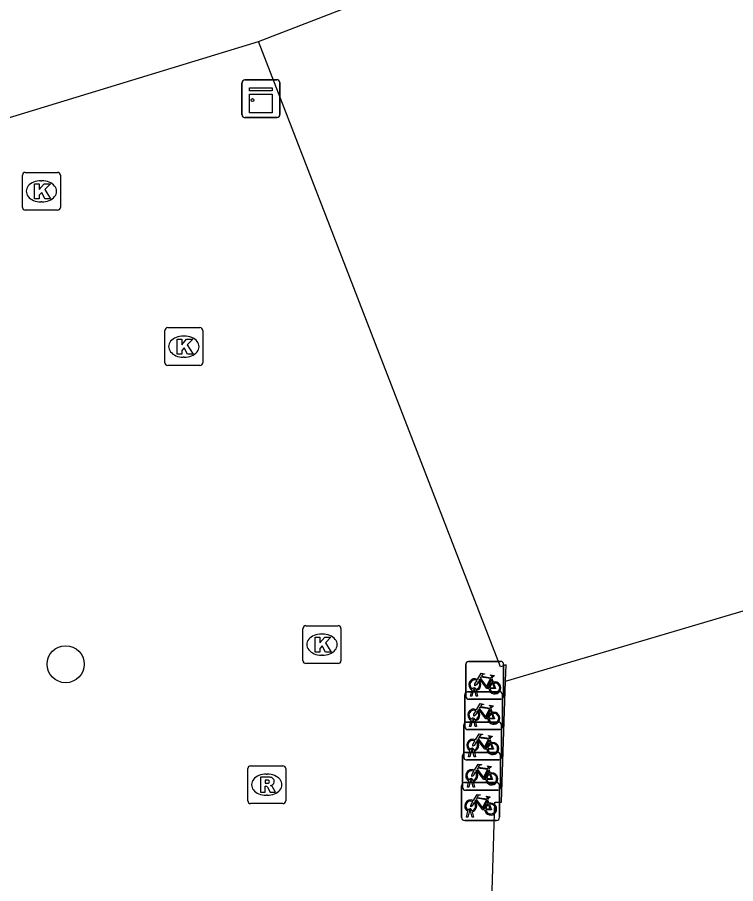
# Model space of a CAD drawing. Extents: x 161087 to 161922, y 382574 to 383873.
# Drawn here: x 161577.19 to 161596.15, y 383551.44 to 383574.33 of the extents above; entities that cross this region are included whole.
import ezdxf

# ---------------------------------------------------------------- set-up
doc = ezdxf.new("R2010")
doc.units = 0
for name, color, linetype in [('IMGEO_Boom', 7, 'Continuous'), ('IMGEO_Fietsenrek', 7, 'Continuous'), ('IMGEO_Kast', 7, 'Continuous'), ('IMGEO_Kolk', 7, 'Continuous'), ('IMGEO_Pand', 7, 'Continuous'), ('IMGEO_Rioolput', 7, 'Continuous'), ('IMGEO_Voetgangersgebied_open', 7, 'Continuous')]:
    doc.layers.add(name, color=color, linetype=linetype)

msp = doc.modelspace()

# ---------------------------------------------------------------- linework, layer by layer
at = {"layer": 'IMGEO_Boom'}
msp.add_circle((161578.462, 383557.239), 0.489, dxfattribs=at)
at = {"layer": 'IMGEO_Fietsenrek'}
for p, q in [((161589.024, 383556.387), (161589.024, 383557.228)), ((161589.024, 383557.228), (161589.024, 383556.387)), ((161589.099, 383557.312), (161589.94, 383557.312)), ((161589.94, 383557.312), (161589.099, 383557.312)), ((161590.024, 383557.237), (161590.024, 383556.396)), ((161590.024, 383556.396), (161590.024, 383557.237)), ((161589.711, 383556.861), (161589.747, 383556.766)), ((161589.072, 383556.511), (161589.913, 383556.511)), ((161589.913, 383556.511), (161589.072, 383556.511)), ((161589.151, 383556.396), (161589.19, 383556.556)), ((161589.22, 383556.544), (161589.185, 383556.396)), ((161589.262, 383556.568), (161589.261, 383556.572)), ((161589.303, 383556.396), (161589.269, 383556.538)), ((161589.293, 383556.579), (161589.294, 383556.572)), ((161589.301, 383556.542), (161589.336, 383556.396)), ((161589.997, 383556.436), (161589.997, 383555.595)), ((161589.997, 383555.595), (161589.997, 383556.436)), ((161588.997, 383555.586), (161588.997, 383556.427)), ((161588.997, 383556.427), (161588.997, 383555.586)), ((161589.949, 383556.312), (161589.108, 383556.312)), ((161589.108, 383556.312), (161589.949, 383556.312)), ((161589.185, 383556.396), (161589.151, 383556.396)), ((161589.336, 383556.396), (161589.303, 383556.396)), ((161589.684, 383556.06), (161589.72, 383555.965)), ((161589.124, 383555.595), (161589.163, 383555.755)), ((161589.235, 383555.767), (161589.234, 383555.771)), ((161589.266, 383555.778), (161589.267, 383555.771)), ((161588.969, 383554.786), (161588.969, 383555.627)), ((161588.969, 383555.627), (161588.969, 383554.786)), ((161589.044, 383555.711), (161589.885, 383555.711)), ((161589.885, 383555.711), (161589.044, 383555.711)), ((161589.158, 383555.595), (161589.124, 383555.595)), ((161589.193, 383555.743), (161589.158, 383555.595)), ((161589.276, 383555.595), (161589.242, 383555.737)), ((161589.274, 383555.741), (161589.309, 383555.595)), ((161589.309, 383555.595), (161589.276, 383555.595)), ((161589.969, 383555.636), (161589.969, 383554.795)), ((161589.969, 383554.795), (161589.969, 383555.636)), ((161589.922, 383555.511), (161589.081, 383555.511)), ((161589.081, 383555.511), (161589.922, 383555.511)), ((161589.656, 383555.26), (161589.692, 383555.165)), ((161589.017, 383554.91), (161589.858, 383554.91)), ((161589.858, 383554.91), (161589.017, 383554.91)), ((161589.096, 383554.795), (161589.135, 383554.955)), ((161589.165, 383554.943), (161589.13, 383554.795)), ((161589.207, 383554.967), (161589.206, 383554.971)), ((161589.248, 383554.795), (161589.214, 383554.937)), ((161589.238, 383554.978), (161589.239, 383554.971)), ((161589.246, 383554.941), (161589.281, 383554.795)), ((161589.942, 383554.835), (161589.942, 383553.994)), ((161589.942, 383553.994), (161589.942, 383554.835)), ((161588.942, 383553.985), (161588.942, 383554.826)), ((161588.942, 383554.826), (161588.942, 383553.985)), ((161589.894, 383554.711), (161589.053, 383554.711)), ((161589.053, 383554.711), (161589.894, 383554.711)), ((161589.13, 383554.795), (161589.096, 383554.795)), ((161589.281, 383554.795), (161589.248, 383554.795)), ((161589.629, 383554.459), (161589.665, 383554.364)), ((161589.069, 383553.994), (161589.108, 383554.154)), ((161589.138, 383554.142), (161589.103, 383553.994)), ((161589.18, 383554.166), (161589.179, 383554.17)), ((161589.211, 383554.177), (161589.212, 383554.17)), ((161588.914, 383553.185), (161588.914, 383554.026)), ((161588.914, 383554.026), (161588.914, 383553.185)), ((161588.989, 383554.11), (161589.83, 383554.11)), ((161589.83, 383554.11), (161588.989, 383554.11)), ((161589.103, 383553.994), (161589.069, 383553.994)), ((161589.221, 383553.994), (161589.187, 383554.136)), ((161589.219, 383554.14), (161589.254, 383553.994)), ((161589.254, 383553.994), (161589.221, 383553.994)), ((161589.914, 383554.035), (161589.914, 383553.194)), ((161589.914, 383553.194), (161589.914, 383554.035)), ((161589.867, 383553.91), (161589.026, 383553.91)), ((161589.026, 383553.91), (161589.867, 383553.91)), ((161589.601, 383553.659), (161589.637, 383553.564)), ((161589.041, 383553.194), (161589.08, 383553.354)), ((161589.11, 383553.342), (161589.075, 383553.194)), ((161589.152, 383553.366), (161589.151, 383553.37)), ((161589.193, 383553.194), (161589.159, 383553.336)), ((161589.183, 383553.377), (161589.184, 383553.37)), ((161589.191, 383553.34), (161589.226, 383553.194)), ((161589.839, 383553.11), (161588.998, 383553.11)), ((161588.998, 383553.11), (161589.839, 383553.11)), ((161589.075, 383553.194), (161589.041, 383553.194)), ((161589.226, 383553.194), (161589.193, 383553.194))]:
    msp.add_line(p, q, dxfattribs=at)
for points in [[(161589.337, 383556.838), (161589.432, 383557.002), (161589.518, 383556.988), (161589.52, 383556.979), (161589.464, 383556.968), (161589.437, 383556.923), (161589.693, 383556.882)], [(161589.68, 383556.857), (161589.423, 383556.898), (161589.406, 383556.869), (161589.573, 383556.649), (161589.68, 383556.857)], [(161589.693, 383556.882), (161589.718, 383556.931), (161589.712, 383556.935), (161589.689, 383556.939), (161589.677, 383556.946), (161589.676, 383556.949), (161589.678, 383556.954), (161589.773, 383556.939), (161589.775, 383556.929), (161589.765, 383556.916), (161589.753, 383556.91), (161589.739, 383556.916), (161589.711, 383556.861)], [(161589.358, 383556.786), (161589.306, 383556.696), (161589.266, 383556.671), (161589.267, 383556.718), (161589.322, 383556.812)], [(161589.633, 383556.594), (161589.583, 383556.594), (161589.392, 383556.845), (161589.373, 383556.813)], [(161589.728, 383556.759), (161589.698, 383556.836), (161589.589, 383556.618), (161589.632, 383556.618)], [(161589.662, 383556.618), (161589.782, 383556.617), (161589.738, 383556.731)], [(161589.758, 383556.738), (161589.813, 383556.593), (161589.663, 383556.593)], [(161589.331, 383555.985), (161589.279, 383555.895), (161589.239, 383555.87), (161589.24, 383555.917), (161589.295, 383556.011)], [(161589.31, 383556.037), (161589.405, 383556.201), (161589.491, 383556.187), (161589.493, 383556.178), (161589.437, 383556.167), (161589.41, 383556.122), (161589.666, 383556.081)], [(161589.606, 383555.793), (161589.556, 383555.793), (161589.365, 383556.044), (161589.346, 383556.012)], [(161589.653, 383556.056), (161589.396, 383556.097), (161589.379, 383556.068), (161589.546, 383555.848), (161589.653, 383556.056)], [(161589.701, 383555.958), (161589.671, 383556.035), (161589.562, 383555.817), (161589.605, 383555.817)], [(161589.666, 383556.081), (161589.691, 383556.13), (161589.685, 383556.134), (161589.662, 383556.138), (161589.65, 383556.145), (161589.649, 383556.148), (161589.651, 383556.153), (161589.746, 383556.138), (161589.748, 383556.128), (161589.738, 383556.115), (161589.726, 383556.109), (161589.712, 383556.115), (161589.684, 383556.06)], [(161589.635, 383555.817), (161589.755, 383555.816), (161589.711, 383555.93)], [(161589.731, 383555.937), (161589.786, 383555.792), (161589.636, 383555.792)], [(161589.282, 383555.237), (161589.377, 383555.401), (161589.463, 383555.387), (161589.465, 383555.378), (161589.409, 383555.367), (161589.382, 383555.322), (161589.638, 383555.281)], [(161589.625, 383555.256), (161589.368, 383555.297), (161589.351, 383555.268), (161589.518, 383555.048), (161589.625, 383555.256)], [(161589.638, 383555.281), (161589.663, 383555.33), (161589.657, 383555.334), (161589.634, 383555.338), (161589.622, 383555.345), (161589.621, 383555.348), (161589.623, 383555.353), (161589.718, 383555.338), (161589.72, 383555.328), (161589.71, 383555.315), (161589.698, 383555.309), (161589.684, 383555.315), (161589.656, 383555.26)], [(161589.303, 383555.185), (161589.251, 383555.095), (161589.211, 383555.07), (161589.212, 383555.117), (161589.267, 383555.211)], [(161589.578, 383554.993), (161589.528, 383554.993), (161589.337, 383555.244), (161589.318, 383555.212)], [(161589.673, 383555.158), (161589.643, 383555.235), (161589.534, 383555.017), (161589.577, 383555.017)], [(161589.607, 383555.017), (161589.727, 383555.016), (161589.683, 383555.13)], [(161589.703, 383555.137), (161589.758, 383554.992), (161589.608, 383554.992)], [(161589.255, 383554.436), (161589.35, 383554.6), (161589.436, 383554.586), (161589.438, 383554.577), (161589.382, 383554.566), (161589.355, 383554.521), (161589.611, 383554.48)], [(161589.276, 383554.384), (161589.224, 383554.294), (161589.184, 383554.269), (161589.185, 383554.316), (161589.24, 383554.41)], [(161589.551, 383554.192), (161589.501, 383554.192), (161589.31, 383554.443), (161589.291, 383554.411)], [(161589.598, 383554.455), (161589.341, 383554.496), (161589.324, 383554.467), (161589.491, 383554.247), (161589.598, 383554.455)], [(161589.646, 383554.357), (161589.616, 383554.434), (161589.507, 383554.216), (161589.55, 383554.216)], [(161589.611, 383554.48), (161589.636, 383554.529), (161589.63, 383554.533), (161589.607, 383554.537), (161589.595, 383554.544), (161589.594, 383554.547), (161589.596, 383554.552), (161589.691, 383554.537), (161589.693, 383554.527), (161589.683, 383554.514), (161589.671, 383554.508), (161589.657, 383554.514), (161589.629, 383554.459)], [(161589.58, 383554.216), (161589.7, 383554.215), (161589.656, 383554.329)], [(161589.676, 383554.336), (161589.731, 383554.191), (161589.581, 383554.191)], [(161589.227, 383553.636), (161589.322, 383553.8), (161589.408, 383553.786), (161589.41, 383553.777), (161589.354, 383553.766), (161589.327, 383553.721), (161589.583, 383553.68)], [(161589.57, 383553.655), (161589.313, 383553.696), (161589.296, 383553.667), (161589.463, 383553.447), (161589.57, 383553.655)], [(161589.583, 383553.68), (161589.608, 383553.729), (161589.602, 383553.733), (161589.579, 383553.737), (161589.567, 383553.744), (161589.566, 383553.747), (161589.568, 383553.752), (161589.663, 383553.737), (161589.665, 383553.727), (161589.655, 383553.714), (161589.643, 383553.708), (161589.629, 383553.714), (161589.601, 383553.659)], [(161589.248, 383553.584), (161589.196, 383553.494), (161589.156, 383553.469), (161589.157, 383553.516), (161589.212, 383553.61)], [(161589.523, 383553.392), (161589.473, 383553.392), (161589.282, 383553.643), (161589.263, 383553.611)], [(161589.618, 383553.557), (161589.588, 383553.634), (161589.479, 383553.416), (161589.522, 383553.416)], [(161589.552, 383553.416), (161589.672, 383553.415), (161589.628, 383553.529)], [(161589.648, 383553.536), (161589.703, 383553.391), (161589.553, 383553.391)]]:
    msp.add_lwpolyline(points, dxfattribs=at)
for centre, radius, start, end in [((161589.102, 383557.234), 0.0779, 92.4484, 184.2845), ((161589.102, 383557.234), 0.0779, 92.4484, 184.2845), ((161589.946, 383557.234), 0.0779, 2.4484, 94.2845), ((161589.946, 383557.234), 0.0779, 2.4484, 94.2845), ((161589.264, 383556.697), 0.159, 62.6766, 242.1369), ((161589.264, 383556.697), 0.129, 63.3192, 238.903), ((161589.264, 383556.697), 0.129, 283.6043, 43.4302), ((161589.264, 383556.697), 0.159, 283.5766, 46.6042), ((161589.791, 383556.613), 0.159, 113.3408, 178.3217), ((161589.791, 383556.613), 0.159, 187.0065, 105.7708), ((161589.791, 383556.613), 0.129, 113.923, 177.9556), ((161589.791, 383556.613), 0.129, 188.6715, 104.5883), ((161589.075, 383556.433), 0.0779, 92.4484, 184.2845), ((161589.075, 383556.433), 0.0779, 92.4484, 184.2845), ((161589.244, 383556.568), 0.0499, 12.8025, 158.6934), ((161589.264, 383556.697), 0.159, 253.9967, 271.7867), ((161589.244, 383556.568), 0.0174, 12.8025, 163.4502), ((161589.264, 383556.697), 0.129, 253.415, 269.0204), ((161589.919, 383556.433), 0.0779, 2.4484, 94.2845), ((161589.919, 383556.433), 0.0779, 2.4484, 94.2845), ((161589.102, 383556.39), 0.0779, 182.4484, 274.2845), ((161589.102, 383556.39), 0.0779, 182.4484, 274.2845), ((161589.946, 383556.39), 0.0779, 272.4484, 4.2845), ((161589.946, 383556.39), 0.0779, 272.4484, 4.2845), ((161589.237, 383555.896), 0.159, 62.6766, 242.1369), ((161589.237, 383555.896), 0.129, 63.3192, 238.903), ((161589.237, 383555.896), 0.129, 283.6043, 43.4302), ((161589.237, 383555.896), 0.159, 283.5766, 46.6042), ((161589.217, 383555.767), 0.0499, 12.8025, 158.6934), ((161589.217, 383555.767), 0.0174, 12.8025, 163.4502), ((161589.237, 383555.896), 0.129, 253.415, 269.0204), ((161589.764, 383555.812), 0.159, 113.3408, 178.3217), ((161589.764, 383555.812), 0.159, 187.0065, 105.7708), ((161589.764, 383555.812), 0.129, 113.923, 177.9556), ((161589.764, 383555.812), 0.129, 188.6715, 104.5883), ((161589.047, 383555.633), 0.0779, 92.4484, 184.2845), ((161589.047, 383555.633), 0.0779, 92.4484, 184.2845), ((161589.075, 383555.589), 0.0779, 182.4484, 274.2845), ((161589.075, 383555.589), 0.0779, 182.4484, 274.2845), ((161589.237, 383555.896), 0.159, 253.9967, 271.7867), ((161589.891, 383555.633), 0.0779, 2.4484, 94.2845), ((161589.891, 383555.633), 0.0779, 2.4484, 94.2845), ((161589.919, 383555.589), 0.0779, 272.4484, 4.2845), ((161589.919, 383555.589), 0.0779, 272.4484, 4.2845), ((161589.209, 383555.096), 0.159, 62.6766, 242.1369), ((161589.209, 383555.096), 0.129, 63.3192, 238.903), ((161589.209, 383555.096), 0.129, 283.6043, 43.4302), ((161589.209, 383555.096), 0.159, 283.5766, 46.6042), ((161589.736, 383555.012), 0.159, 113.3408, 178.3217), ((161589.736, 383555.012), 0.159, 187.0065, 105.7708), ((161589.736, 383555.012), 0.129, 113.923, 177.9556), ((161589.736, 383555.012), 0.129, 188.6715, 104.5883), ((161589.02, 383554.832), 0.0779, 92.4484, 184.2845), ((161589.02, 383554.832), 0.0779, 92.4484, 184.2845), ((161589.189, 383554.967), 0.0499, 12.8025, 158.6934), ((161589.209, 383555.096), 0.159, 253.9967, 271.7867), ((161589.189, 383554.967), 0.0174, 12.8025, 163.4502), ((161589.209, 383555.096), 0.129, 253.415, 269.0204), ((161589.864, 383554.832), 0.0779, 2.4484, 94.2845), ((161589.864, 383554.832), 0.0779, 2.4484, 94.2845), ((161589.047, 383554.789), 0.0779, 182.4484, 274.2845), ((161589.047, 383554.789), 0.0779, 182.4484, 274.2845), ((161589.891, 383554.789), 0.0779, 272.4484, 4.2845), ((161589.891, 383554.789), 0.0779, 272.4484, 4.2845), ((161589.182, 383554.295), 0.159, 62.6766, 242.1369), ((161589.182, 383554.295), 0.129, 63.3192, 238.903), ((161589.182, 383554.295), 0.129, 283.6043, 43.4302), ((161589.182, 383554.295), 0.159, 283.5766, 46.6042), ((161589.162, 383554.166), 0.0499, 12.8025, 158.6934), ((161589.182, 383554.295), 0.159, 253.9967, 271.7867), ((161589.162, 383554.166), 0.0174, 12.8025, 163.4502), ((161589.182, 383554.295), 0.129, 253.415, 269.0204), ((161589.709, 383554.211), 0.159, 113.3408, 178.3217), ((161589.709, 383554.211), 0.159, 187.0065, 105.7708), ((161589.709, 383554.211), 0.129, 113.923, 177.9556), ((161589.709, 383554.211), 0.129, 188.6715, 104.5883), ((161588.992, 383554.032), 0.0779, 92.4484, 184.2845), ((161588.992, 383554.032), 0.0779, 92.4484, 184.2845), ((161589.02, 383553.988), 0.0779, 182.4484, 274.2845), ((161589.02, 383553.988), 0.0779, 182.4484, 274.2845), ((161589.836, 383554.032), 0.0779, 2.4484, 94.2845), ((161589.836, 383554.032), 0.0779, 2.4484, 94.2845), ((161589.864, 383553.988), 0.0779, 272.4484, 4.2845), ((161589.864, 383553.988), 0.0779, 272.4484, 4.2845), ((161589.154, 383553.495), 0.159, 62.6766, 242.1369), ((161589.154, 383553.495), 0.129, 63.3192, 238.903), ((161589.154, 383553.495), 0.129, 283.6043, 43.4302), ((161589.154, 383553.495), 0.159, 283.5766, 46.6042), ((161589.681, 383553.411), 0.159, 113.3408, 178.3217), ((161589.681, 383553.411), 0.159, 187.0065, 105.7708), ((161589.681, 383553.411), 0.129, 113.923, 177.9556), ((161589.681, 383553.411), 0.129, 188.6715, 104.5883), ((161589.134, 383553.366), 0.0499, 12.8025, 158.6934), ((161589.154, 383553.495), 0.159, 253.9967, 271.7867), ((161589.134, 383553.366), 0.0174, 12.8025, 163.4502), ((161589.154, 383553.495), 0.129, 253.415, 269.0204), ((161588.992, 383553.188), 0.0779, 182.4484, 274.2845), ((161588.992, 383553.188), 0.0779, 182.4484, 274.2845), ((161589.836, 383553.188), 0.0779, 272.4484, 4.2845), ((161589.836, 383553.188), 0.0779, 272.4484, 4.2845)]:
    msp.add_arc(centre, radius, start, end, dxfattribs=at)
at = {"layer": 'IMGEO_Kast'}
for p, q in [((161583.117, 383571.755), (161583.117, 383572.596)), ((161583.117, 383572.596), (161583.117, 383571.755)), ((161583.192, 383572.68), (161584.033, 383572.68)), ((161584.033, 383572.68), (161583.192, 383572.68)), ((161584.117, 383572.605), (161584.117, 383571.764)), ((161584.117, 383571.764), (161584.117, 383572.605)), ((161584.042, 383571.68), (161583.201, 383571.68)), ((161583.201, 383571.68), (161584.042, 383571.68))]:
    msp.add_line(p, q, dxfattribs=at)
for points in [[(161583.312, 383572.47), (161583.912, 383572.47), (161583.912, 383572.385), (161583.312, 383572.385), (161583.312, 383572.47)], [(161583.312, 383572.295), (161583.912, 383572.295), (161583.912, 383571.806), (161583.312, 383571.806), (161583.312, 383572.295)]]:
    msp.add_lwpolyline(points, dxfattribs=at)
msp.add_circle((161583.396, 383572.144), 0.0377, dxfattribs=at)
for centre, start, end in [((161583.195, 383572.602), 92.4484, 184.2845), ((161583.195, 383572.602), 92.4484, 184.2845), ((161584.039, 383572.602), 2.4484, 94.2845), ((161584.039, 383572.602), 2.4484, 94.2845), ((161583.195, 383571.758), 182.4484, 274.2845), ((161583.195, 383571.758), 182.4484, 274.2845), ((161584.039, 383571.758), 272.4484, 4.2845), ((161584.039, 383571.758), 272.4484, 4.2845)]:
    msp.add_arc(centre, 0.0779, start, end, dxfattribs=at)
at = {"layer": 'IMGEO_Kolk'}
for p, q in [((161577.396, 383570.233), (161578.248, 383570.233)), ((161577.321, 383569.307), (161577.321, 383570.159)), ((161577.809, 383570.013), (161577.834, 383570.013)), ((161578.322, 383570.159), (161578.322, 383569.307)), ((161577.832, 383569.453), (161577.807, 383569.453)), ((161578.248, 383569.233), (161577.396, 383569.233)), ((161581.081, 383565.204), (161581.081, 383566.056)), ((161581.156, 383566.13), (161582.008, 383566.13)), ((161582.082, 383566.056), (161582.082, 383565.204)), ((161581.569, 383565.91), (161581.594, 383565.91)), ((161582.008, 383565.13), (161581.156, 383565.13)), ((161581.592, 383565.35), (161581.567, 383565.35)), ((161584.727, 383557.331), (161584.727, 383558.183)), ((161584.802, 383558.257), (161585.654, 383558.257)), ((161585.215, 383558.037), (161585.24, 383558.037)), ((161585.728, 383558.183), (161585.728, 383557.331)), ((161585.238, 383557.477), (161585.213, 383557.477)), ((161585.654, 383557.257), (161584.802, 383557.257))]:
    msp.add_line(p, q, dxfattribs=at)
for points in [[(161577.396, 383570.233), (161578.248, 383570.233)], [(161577.321, 383569.307), (161577.321, 383570.159)], [(161578.322, 383570.159), (161578.322, 383569.307)], [(161577.642, 383569.933), (161577.765, 383569.933), (161577.765, 383569.782), (161577.895, 383569.933), (161578.059, 383569.933), (161577.913, 383569.782), (161578.066, 383569.533), (161577.914, 383569.533), (161577.829, 383569.697), (161577.765, 383569.63), (161577.765, 383569.533), (161577.642, 383569.533), (161577.642, 383569.933)], [(161578.248, 383569.233), (161577.396, 383569.233)], [(161581.081, 383565.204), (161581.081, 383566.056)], [(161581.156, 383566.13), (161582.008, 383566.13)], [(161582.082, 383566.056), (161582.082, 383565.204)], [(161581.402, 383565.83), (161581.525, 383565.83), (161581.525, 383565.679), (161581.655, 383565.83), (161581.819, 383565.83), (161581.673, 383565.679), (161581.826, 383565.43), (161581.674, 383565.43), (161581.589, 383565.594), (161581.525, 383565.527), (161581.525, 383565.43), (161581.402, 383565.43), (161581.402, 383565.83)], [(161582.008, 383565.13), (161581.156, 383565.13)], [(161584.727, 383557.331), (161584.727, 383558.183)], [(161584.802, 383558.257), (161585.654, 383558.257)], [(161585.728, 383558.183), (161585.728, 383557.331)], [(161585.048, 383557.957), (161585.171, 383557.957), (161585.171, 383557.806), (161585.301, 383557.957), (161585.465, 383557.957), (161585.319, 383557.806), (161585.472, 383557.557), (161585.32, 383557.557), (161585.235, 383557.721), (161585.171, 383557.654), (161585.171, 383557.557), (161585.048, 383557.557), (161585.048, 383557.957)], [(161585.654, 383557.257), (161584.802, 383557.257)]]:
    msp.add_lwpolyline(points, dxfattribs=at)
for centre, start, end in [((161577.398, 383570.157), 91.552, 178.448), ((161577.398, 383570.157), 91.552, 178.448), ((161578.246, 383570.157), 1.552, 88.448), ((161578.246, 383570.157), 1.552, 88.448), ((161577.398, 383569.309), 181.552, 268.448), ((161577.398, 383569.309), 181.552, 268.448), ((161578.246, 383569.309), 271.552, 358.448), ((161578.246, 383569.309), 271.552, 358.448), ((161581.158, 383566.054), 91.552, 178.448), ((161581.158, 383566.054), 91.552, 178.448), ((161582.006, 383566.054), 1.552, 88.448), ((161582.006, 383566.054), 1.552, 88.448), ((161581.158, 383565.206), 181.552, 268.448), ((161581.158, 383565.206), 181.552, 268.448), ((161582.006, 383565.206), 271.552, 358.448), ((161582.006, 383565.206), 271.552, 358.448), ((161584.804, 383558.181), 91.552, 178.448), ((161584.804, 383558.181), 91.552, 178.448), ((161585.652, 383558.181), 1.552, 88.448), ((161585.652, 383558.181), 1.552, 88.448), ((161584.804, 383557.333), 181.552, 268.448), ((161584.804, 383557.333), 181.552, 268.448), ((161585.652, 383557.333), 271.552, 358.448), ((161585.652, 383557.333), 271.552, 358.448)]:
    msp.add_arc(centre, 0.0765, start, end, dxfattribs=at)
for centre, major_axis, ratio, start_param, end_param in [((161577.808, 383569.733), (-0.387, 0.002), 0.722429, 4.712389, 7.853982), ((161577.833, 383569.733), (-0.39, 0.002), 0.717154, 1.570796, 4.712389), ((161581.568, 383565.63), (-0.387, 0.002), 0.722429, 4.712389, 7.853982), ((161581.593, 383565.63), (-0.39, 0.002), 0.717154, 1.570796, 4.712389), ((161585.214, 383557.757), (-0.387, 0.002), 0.722429, 4.712389, 7.853982), ((161585.239, 383557.757), (-0.39, 0.002), 0.717154, 1.570796, 4.712389)]:
    msp.add_ellipse(centre, major_axis=major_axis, ratio=ratio, start_param=start_param, end_param=end_param, dxfattribs=at)
at = {"layer": 'IMGEO_Pand'}
for points in [[(161583.55, 383573.693), (161590.286, 383576.297), (161589.956, 383577.15), (161599.705, 383580.919), (161599.983, 383580.201), (161606.392, 383582.679)], [(161590.074, 383556.793), (161590.089, 383557.224), (161589.94, 383557.166), (161583.55, 383573.693)], [(161590.074, 383556.793), (161598.138, 383559.177)], [(161589.454, 383542.491), (161589.794, 383553.596), (161589.964, 383553.591), (161590.074, 383556.793)]]:
    msp.add_lwpolyline(points, dxfattribs=at)
at = {"layer": 'IMGEO_Rioolput'}
for p, q in [((161583.27, 383553.629), (161583.27, 383554.481)), ((161583.345, 383554.555), (161584.197, 383554.555)), ((161584.271, 383554.481), (161584.271, 383553.629)), ((161583.758, 383554.335), (161583.783, 383554.335)), ((161583.781, 383553.775), (161583.756, 383553.775)), ((161584.197, 383553.555), (161583.345, 383553.555))]:
    msp.add_line(p, q, dxfattribs=at)
for points in [[(161583.27, 383553.629), (161583.27, 383554.481)], [(161583.345, 383554.555), (161584.197, 383554.555)], [(161584.271, 383554.481), (161584.271, 383553.629)], [(161583.859, 383554.253), (161583.607, 383554.255), (161583.607, 383553.855)], [(161583.785, 383554.174), (161583.731, 383554.174), (161583.731, 383554.093)], [(161583.607, 383553.855), (161583.731, 383553.855), (161583.731, 383554.017), (161583.742, 383554.017)], [(161583.731, 383554.093), (161583.783, 383554.093)], [(161583.789, 383553.988), (161583.86, 383553.855), (161584, 383553.855), (161583.935, 383553.981)], [(161584.197, 383553.555), (161583.345, 383553.555)]]:
    msp.add_lwpolyline(points, dxfattribs=at)
for centre, radius, start, end in [((161583.347, 383554.479), 0.0765, 91.552, 178.448), ((161583.347, 383554.479), 0.0765, 91.552, 178.448), ((161584.195, 383554.479), 0.0765, 1.552, 88.448), ((161584.195, 383554.479), 0.0765, 1.552, 88.448), ((161583.791, 383554.078), 0.0964, 77.0061, 93.1865), ((161583.805, 383554.135), 0.0378, 276.6634, 79.6772), ((161583.858, 383554.143), 0.109, 350.3612, 89.416), ((161583.741, 383553.964), 0.0533, 26.0293, 88.6989), ((161583.767, 383554.282), 0.19, 274.7715, 282.9687), ((161583.856, 383554.143), 0.112, 277.5842, 350.9817), ((161583.84, 383553.928), 0.108, 29.5134, 73.7905), ((161583.347, 383553.631), 0.0765, 181.552, 268.448), ((161583.347, 383553.631), 0.0765, 181.552, 268.448), ((161584.195, 383553.631), 0.0765, 271.552, 358.448), ((161584.195, 383553.631), 0.0765, 271.552, 358.448)]:
    msp.add_arc(centre, radius, start, end, dxfattribs=at)
for centre, major_axis, ratio, start_param, end_param in [((161583.757, 383554.055), (-0.387, 0.002), 0.722429, 4.712389, 7.853982), ((161583.782, 383554.055), (-0.39, 0.002), 0.717154, 1.570796, 4.712389)]:
    msp.add_ellipse(centre, major_axis=major_axis, ratio=ratio, start_param=start_param, end_param=end_param, dxfattribs=at)
at = {"layer": 'IMGEO_Voetgangersgebied_open'}
msp.add_lwpolyline([(161570.252, 383569.63), (161583.55, 383573.693)], dxfattribs=at)

doc.saveas('drawing.dxf')
